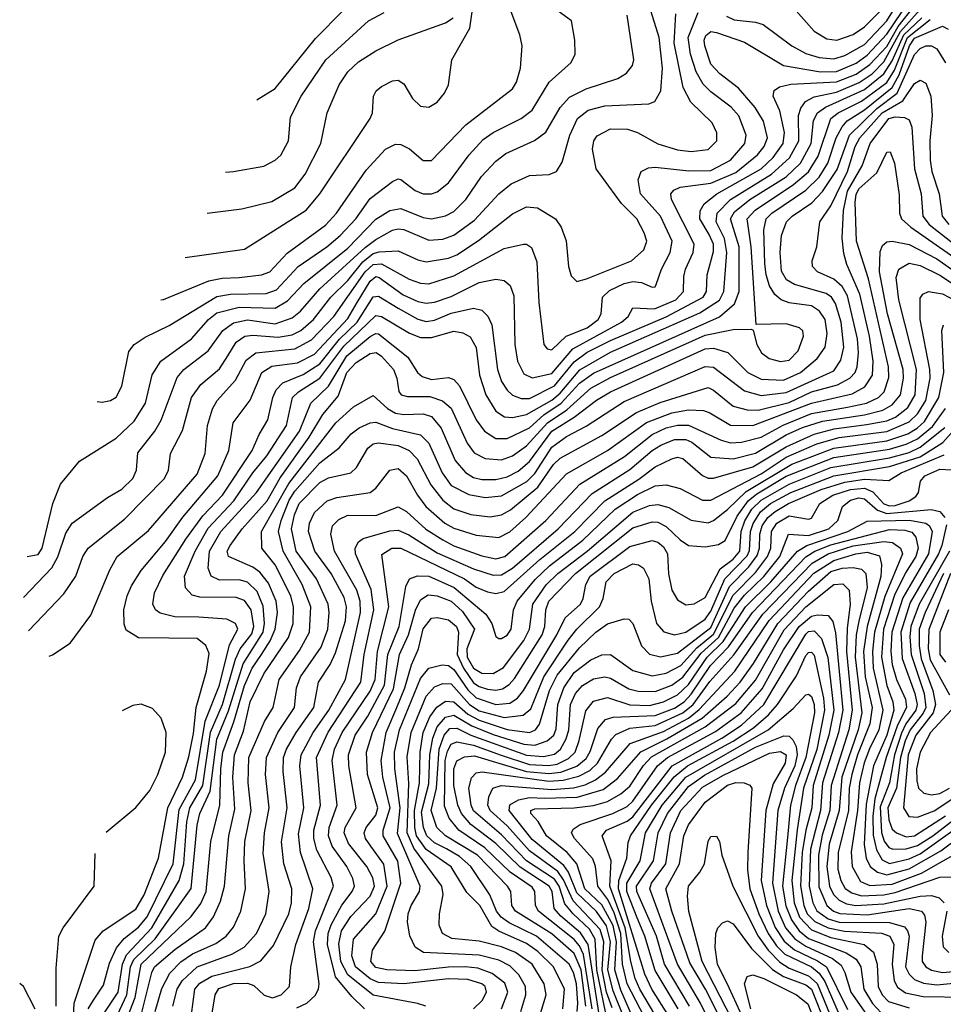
# Model space of a CAD drawing. Extents: x 997028 to 1115134, y 536408 to 618974.
# Tile 313 of 473: x 1021929 to 1025238, y 603061 to 606589. Entities that reach past the tile are written whole.
import ezdxf

# ---------------------------------------------------------------- set-up
doc = ezdxf.new("R2010")
doc.units = 0

msp = doc.modelspace()

# ---------------------------------------------------------------- linework, layer by layer
at = {"layer": '0CON10XD'}
for points in [[(1021943.5, 604519.2), (1022045.1, 604624.9), (1022065.6, 604664.4), (1022095, 604749.5), (1022117.5, 604785), (1022243.5, 604876.5), (1022295, 604906.8), (1022334.7, 604945), (1022348.1, 604975), (1022352.5, 605037.5), (1022413.3, 605115), (1022436.3, 605153.7), (1022493.1, 605306.9), (1022517.5, 605335), (1022605, 605401.8), (1022657.1, 605475), (1022695, 605502.5), (1022745, 605513.3), (1022845, 605499.4), (1022905, 605520.7), (1022935, 605544.8), (1023004.8, 605625), (1023167.1, 605772.9), (1023205, 605801.6), (1023265, 605834.8), (1023285, 605840), (1023305, 605837), (1023395, 605798.7), (1023445, 605802.5), (1023485, 605816.8), (1023559, 605871), (1023645, 605964.7), (1023689.7, 606000.3), (1023755, 606030.8), (1023826, 606034), (1023851.9, 606045), (1023872, 606078), (1023900.2, 606175), (1023926.8, 606235), (1023965, 606264.8), (1024025, 606280.7), (1024182.3, 606287.7), (1024204.2, 606295.8), (1024225.6, 606334.4), (1024231.3, 606415), (1024220.3, 606525), (1024172.8, 606675)], [(1022435.4, 605585), (1022445, 605585.9), (1022606.8, 605653.2), (1022655, 605662.9), (1022715, 605665.2), (1022795, 605674.4), (1022825, 605685.7), (1022887.9, 605752.1), (1023025, 605852.4), (1023063.8, 605895), (1023170.7, 606049.3), (1023240, 606125), (1023275, 606142.5), (1023295, 606141.8), (1023325.9, 606125.9), (1023375, 606083.9), (1023405, 606083.9), (1023527.7, 606212.3), (1023695, 606340.6), (1023709.1, 606365), (1023723.3, 606415), (1023729.5, 606495), (1023721.1, 606535), (1023668.2, 606675)], [(1022522.7, 605736.7), (1022735, 605766.9), (1022955, 605905.8), (1023004.2, 605965), (1023184.6, 606235), (1023192.7, 606255), (1023196.7, 606315), (1023206.3, 606333.7), (1023225, 606348.9), (1023265, 606369.5), (1023285, 606372.2), (1023305, 606358.6), (1023335.9, 606305.9), (1023365, 606279.4), (1023395, 606275.5), (1023425, 606293.6), (1023451.5, 606325), (1023465.5, 606355), (1023477.5, 606445), (1023541.9, 606558.1), (1023560.1, 606685)], [(1024461.3, 606601.3), (1024488.6, 606588.6), (1024565, 606580.4), (1024592, 606572), (1024695.1, 606495.1), (1024745, 606467.6), (1024793.2, 606453.2), (1024845, 606448.1), (1024885, 606460), (1024955, 606500.2), (1025035, 606585.1), (1025105, 606696.5)], [(1022121.5, 602991.5), (1022125.1, 603064.9), (1022199.6, 603290.4), (1022228.2, 603325), (1022345, 603401.8), (1022375, 603453.2), (1022427, 603585), (1022459.6, 603765), (1022512.5, 603875), (1022535, 603948.1), (1022551.8, 604031.8), (1022561, 604125), (1022598.7, 604255), (1022608.5, 604318.5), (1022596.1, 604346.1), (1022565, 604371.6), (1022463.4, 604373.4), (1022355, 604374.1), (1022311.2, 604401.2), (1022303.3, 604423.3), (1022303, 604475), (1022314.3, 604525), (1022329.8, 604560.2), (1022364.9, 604615.1), (1022451.3, 604718.7), (1022513.9, 604806.1), (1022639.5, 604955), (1022678.7, 605045), (1022693.8, 605145), (1022754.9, 605225.1), (1022797, 605325), (1022832.2, 605347.8), (1022925, 605359.5), (1022985, 605389.9), (1023105, 605518.8), (1023138.3, 605575), (1023185, 605652.4), (1023205, 605668.2), (1023217.3, 605665), (1023303.5, 605603.5), (1023355, 605579.2), (1023385, 605572.6), (1023415, 605576.5), (1023475, 605596.8), (1023575, 605646.7), (1023635, 605659.7), (1023665, 605654.6), (1023686, 605636), (1023699.9, 605599.9), (1023702.6, 605425), (1023712.2, 605365), (1023735, 605320), (1023765.2, 605305.2), (1023835, 605321.4), (1023910.8, 605409.2), (1024084.7, 605505), (1024108.4, 605525), (1024125, 605556.2), (1024203.3, 605553.3), (1024279, 605585), (1024306.5, 605615), (1024308.8, 605668.8), (1024314.6, 605695.4), (1024342, 605755), (1024345.7, 605785), (1024264.3, 605945), (1024261.4, 605965), (1024272.2, 605977.8), (1024295, 605989.2), (1024405, 606002.8), (1024495, 606041.6), (1024572.4, 606105), (1024595.8, 606135), (1024607.7, 606165), (1024593.7, 606225), (1024564.2, 606274.2), (1024503.8, 606343.8), (1024437.1, 606395), (1024405, 606429.6), (1024383.2, 606495), (1024381.2, 606515), (1024387.5, 606532.5), (1024405, 606546.1), (1024425, 606543), (1024525, 606508.1), (1024665.1, 606425.1), (1024798.3, 606401.7), (1024855, 606403.7), (1024925, 606432.4), (1024965, 606461.7), (1025035, 606537), (1025115.4, 606655)], [(1022174.9, 603045), (1022193.5, 603076.5), (1022229.9, 603130.1), (1022251.1, 603208.9), (1022276.7, 603263.3), (1022303.2, 603296.8), (1022355, 603338), (1022386, 603374), (1022479.7, 603565), (1022501.2, 603758.8), (1022559.5, 603865), (1022594, 604076), (1022644.5, 604205), (1022680.7, 604349.3), (1022710.7, 604405), (1022702.9, 604425), (1022671.2, 604441.2), (1022571.3, 604448.7), (1022485, 604449.8), (1022432.5, 604462.5), (1022416.1, 604475), (1022406.5, 604495), (1022411.9, 604535), (1022442.6, 604597.4), (1022525, 604727.5), (1022585, 604811.4), (1022656, 604885), (1022761.5, 605045), (1022787, 605103), (1022818.6, 605155), (1022835.9, 605235), (1022847.8, 605262.2), (1022872.4, 605287.6), (1022945, 605317.4), (1023005, 605355.9), (1023075, 605444.3), (1023138.2, 605505), (1023195, 605596.2), (1023215, 605598.8), (1023285.3, 605554.7), (1023355, 605515.5), (1023385, 605507.7), (1023415, 605512.3), (1023475, 605537.2), (1023555, 605555.2), (1023585, 605548), (1023606.7, 605526.7), (1023620.7, 605495), (1023640.3, 605335), (1023655, 605292.3), (1023675, 605261.3), (1023695, 605243.2), (1023725, 605231.6), (1023755, 605231.8), (1023845, 605277), (1023915, 605362.9), (1023962.1, 605397.9), (1024045, 605439.5), (1024245, 605523.6), (1024377.2, 605595), (1024389.6, 605615), (1024392.2, 605675), (1024415, 605758.8), (1024414.1, 605785), (1024399.3, 605819.3), (1024365.5, 605875), (1024366.6, 605903.4), (1024381.3, 605928.7), (1024426.5, 605965), (1024584.8, 606055), (1024627.7, 606095), (1024663.6, 606145), (1024668.8, 606185), (1024652, 606262), (1024628.7, 606315), (1024631.8, 606335), (1024651.3, 606348.7), (1024691.7, 606358.3), (1024855, 606366.2), (1024925, 606393.3), (1024975, 606427.8), (1025035, 606492.6), (1025075.4, 606564.6), (1025135, 606638.5)], [(1022206.4, 605220.5), (1022225, 605218.1), (1022255, 605224.4), (1022275, 605235.8), (1022295, 605276.2), (1022320.1, 605399.9), (1022340, 605425), (1022378.5, 605451.5), (1022465, 605492.8), (1022635, 605597.3), (1022684.3, 605605.7), (1022812.8, 605607.2), (1022848.7, 605621.3), (1022926.6, 605705), (1023030, 605775), (1023077.7, 605815), (1023133, 605875), (1023185, 605948.2), (1023265, 606009.6), (1023285, 606019.1), (1023295, 606016.2), (1023346.3, 605976.3), (1023375, 605964.8), (1023404.7, 605964.7), (1023425, 605971.9), (1023465.9, 606004.1), (1023538.8, 606105), (1023589.9, 606160.1), (1023625, 606184.3), (1023725.4, 606235), (1023765.1, 606264.9), (1023825.8, 606365), (1023904.4, 606435), (1023918.9, 606465), (1023917.8, 606515), (1023905.6, 606585), (1023823.9, 606643.9)], [(1021955.9, 604666), (1021995, 604672.9), (1022009.8, 604695), (1022047.7, 604855), (1022075.4, 604925), (1022143.1, 605006.9), (1022275, 605090), (1022339.8, 605150.2), (1022379.8, 605215), (1022404.1, 605315.9), (1022434.5, 605365.5), (1022544.9, 605445.1), (1022605.2, 605515), (1022635, 605538.5), (1022715, 605558.5), (1022845, 605555.2), (1022888.3, 605581.7), (1022946.8, 605643.2), (1023105, 605770.2), (1023205, 605874.4), (1023255, 605904.8), (1023295, 605912.5), (1023375, 605880.4), (1023405, 605875.2), (1023455, 605886.6), (1023485, 605901.8), (1023526.8, 605945), (1023583.4, 606026.6), (1023635, 606082.2), (1023671.2, 606108.8), (1023773.6, 606156.4), (1023813.7, 606186.3), (1023865.7, 606274.3), (1023898.8, 606311.2), (1023958.4, 606341.6), (1024072.4, 606377.6), (1024103.2, 606396.8), (1024124.6, 606425), (1024129.6, 606445), (1024105.3, 606605)], [(1021960.5, 604399.5), (1022087.9, 604532.1), (1022130, 604595), (1022155.9, 604665), (1022174.2, 604695.8), (1022305, 604799.1), (1022448.6, 604945), (1022462.9, 604975), (1022469.3, 605035), (1022513, 605117), (1022545.2, 605235), (1022578.7, 605281.3), (1022645, 605338.1), (1022675.1, 605384.9), (1022705, 605433.4), (1022735.4, 605454.6), (1022765, 605458.9), (1022855, 605451.8), (1022905, 605460.1), (1022936.1, 605475), (1022981.4, 605515), (1023043.8, 605595), (1023105, 605654.3), (1023158.9, 605721.1), (1023195, 605750.8), (1023217.3, 605757.3), (1023285, 605760.9), (1023355, 605728.7), (1023385, 605721.7), (1023465, 605733.8), (1023495, 605746.6), (1023572.5, 605797.5), (1023695, 605893.1), (1023745, 605917.9), (1023784.4, 605914.4), (1023849.1, 605875), (1023868.5, 605845), (1023886.4, 605796.4), (1023895.4, 605705), (1023905, 605671.2), (1023925, 605650.8), (1023960, 605660), (1024120.9, 605725), (1024165, 605764.5), (1024175.3, 605795), (1024166.5, 605825), (1024139.5, 605875), (1024085, 605930.6), (1023994.8, 606054.8), (1023981.1, 606125), (1023985.3, 606155), (1023997.4, 606172.6), (1024045, 606198.2), (1024106.4, 606196.4), (1024142.5, 606185), (1024215, 606144), (1024285, 606122.3), (1024335, 606117), (1024395, 606124.1), (1024425.9, 606155), (1024426.2, 606183.8), (1024409.2, 606219.2), (1024333.5, 606293.5), (1024305.7, 606345.7), (1024273.7, 606505), (1024279.9, 606609.9)], [(1022035.5, 604308.7), (1022046.7, 604313.3), (1022110.8, 604355), (1022184.8, 604455.3), (1022252, 604618), (1022278, 604665), (1022391.2, 604758.8), (1022565, 604960.4), (1022593.7, 605035), (1022602.7, 605135), (1022620.2, 605195), (1022637.1, 605225), (1022702.6, 605297.4), (1022741.1, 605368.9), (1022774.9, 605395.1), (1022915, 605409.1), (1022975, 605441.4), (1023054.2, 605525), (1023166.9, 605685), (1023195, 605712.1), (1023225, 605713.5), (1023325, 605659.1), (1023365, 605645.2), (1023395, 605642.5), (1023485, 605670.7), (1023665, 605769.5), (1023734.5, 605784.5), (1023745, 605784.4), (1023762.3, 605772.3), (1023781.7, 605721.7), (1023788.8, 605575), (1023807.1, 605425), (1023819.1, 605409.1), (1023835, 605406.2), (1023887.1, 605455), (1023962.3, 605485), (1024001.9, 605515), (1024012.2, 605535), (1024017.5, 605595), (1024041.5, 605618.5), (1024095, 605643.5), (1024125, 605650.6), (1024157, 605647), (1024195, 605630.6), (1024205, 605632), (1024209.6, 605640.4), (1024228.1, 605695), (1024259.8, 605755), (1024265.9, 605795), (1024224.8, 605885), (1024153.1, 605965), (1024144.5, 606015), (1024155.4, 606044.6), (1024181.5, 606058.5), (1024205, 606060.8), (1024326.7, 606046.7), (1024405, 606048.8), (1024475, 606085.6), (1024526.5, 606145), (1024531, 606175), (1024504.9, 606244.9), (1024477.4, 606275), (1024405, 606329.8), (1024377.9, 606357.9), (1024352.5, 606402.5), (1024332.4, 606465), (1024323.8, 606525), (1024359.6, 606615)], [(1022222, 603015), (1022282.6, 603105), (1022298.2, 603205), (1022311.5, 603238.5), (1022402.4, 603335), (1022500.7, 603505), (1022516.8, 603565), (1022528.2, 603715), (1022538.6, 603765), (1022585.4, 603844.6), (1022613.4, 604036.6), (1022655.8, 604135), (1022701.8, 604298.2), (1022718.9, 604335), (1022761.2, 604388.8), (1022768.6, 604415), (1022758.9, 604475), (1022735, 604508.3), (1022705, 604518.5), (1022575, 604520.4), (1022547.2, 604527.2), (1022523.2, 604553.2), (1022519.2, 604595), (1022557.8, 604685), (1022605, 604766.7), (1022696.5, 604865), (1022764.4, 604965.6), (1022814.4, 605025.6), (1022885.5, 605135), (1022907, 605235), (1022928, 605255), (1023005, 605304.3), (1023090.7, 605419.3), (1023205, 605528.8), (1023225, 605524.8), (1023325.8, 605465.8), (1023365, 605449.7), (1023405, 605449.8), (1023485, 605473), (1023516.5, 605466.5), (1023542.8, 605452.8), (1023565, 605414.2), (1023576.3, 605315), (1023598.9, 605245), (1023635, 605185.9), (1023665.5, 605165.5), (1023695, 605163), (1023745, 605173.8), (1023835, 605226.2), (1023865, 605251.2), (1023935.5, 605334.5), (1024045, 605397.3), (1024365, 605539.1), (1024435.6, 605584.4), (1024451, 605615), (1024462.3, 605755), (1024453.8, 605805), (1024424.6, 605865), (1024427.1, 605895), (1024475.5, 605945), (1024622, 606035), (1024686.3, 606093.7), (1024720, 606155), (1024719.3, 606245), (1024727.8, 606272.2), (1024744.1, 606295.9), (1024775, 606312.7), (1024855, 606329.4), (1024936.4, 606363.6), (1024982.6, 606395), (1025025, 606437.4), (1025083.8, 606546.2), (1025154.4, 606625)], [(1022666.9, 606041.9), (1022695, 606044.5), (1022804.2, 606064.2), (1022845, 606085.5), (1022865, 606103.5), (1022892.3, 606155), (1022899.9, 606240.1), (1022937.8, 606315), (1023025.8, 606445), (1023178.9, 606585), (1023235, 606614.4)], [(1022778.7, 606302.2), (1022845, 606342.5), (1022988.4, 606521.6), (1023088.6, 606621.4)], [(1024701.3, 606631.3), (1024775, 606547.3), (1024820.2, 606520.2), (1024855.8, 606515.8), (1024915, 606536.1), (1024955, 606563.7), (1025025, 606632.5)], [(1022271.9, 603005), (1022313.6, 603095), (1022326.9, 603195), (1022338, 603222), (1022414.6, 603295.4), (1022543.8, 603476.2), (1022565, 603702.9), (1022574.9, 603745), (1022611.6, 603825), (1022635, 604010.6), (1022677.9, 604112.1), (1022729.5, 604280.5), (1022801.5, 604395), (1022805.9, 604425.9), (1022802, 604488), (1022780.2, 604540.2), (1022745, 604573.8), (1022715, 604582.3), (1022645, 604580.4), (1022615.3, 604595), (1022604.1, 604624.1), (1022609, 604685), (1022650, 604755), (1022777.3, 604895), (1022931.4, 605115), (1022972.5, 605215), (1023035, 605275.2), (1023101.6, 605385), (1023185, 605454.3), (1023205, 605464.2), (1023215, 605462.8), (1023320.2, 605380.2), (1023354.8, 605325), (1023370.5, 605310.5), (1023405, 605299.8), (1023465, 605307.2), (1023485, 605299.3), (1023505, 605276.7), (1023565, 605154.6), (1023594.3, 605114.3), (1023635, 605088.1), (1023675, 605087.9), (1023755, 605126), (1023807, 605173), (1023869.4, 605215), (1023935, 605286.1), (1023985, 605322.4), (1024435.7, 605524.3), (1024489.4, 605570.6), (1024506.4, 605615), (1024506.2, 605775), (1024475.7, 605875), (1024490.1, 605899.9), (1024544.8, 605945), (1024675, 606026.3), (1024725.7, 606075), (1024764.2, 606145), (1024773, 606227), (1024787, 606255), (1024815.2, 606275), (1024955, 606338.9), (1025025, 606394.3), (1025055, 606441.6), (1025095.7, 606535), (1025160.9, 606595)], [(1022275, 602911.2), (1022343.1, 603085), (1022364.3, 603205), (1022544.1, 603375.9), (1022577.8, 603422.2), (1022597.4, 603465), (1022614.2, 603645), (1022646.2, 603775), (1022649.4, 603905), (1022656.7, 603965), (1022696.9, 604073.1), (1022735, 604203.3), (1022762.4, 604265), (1022795.1, 604315), (1022826.6, 604363.4), (1022844.6, 604405), (1022852.6, 604465), (1022847.9, 604505), (1022820.1, 604570.1), (1022789.7, 604609.7), (1022765, 604627.7), (1022677.3, 604665), (1022672, 604685), (1022682.7, 604705), (1022726.3, 604765), (1022815.4, 604864.6), (1022862.6, 604947.4), (1022966.5, 605093.5), (1023015, 605174.3), (1023070.6, 605239.4), (1023101.6, 605325), (1023135, 605361), (1023185, 605393), (1023205.9, 605395.9), (1023225, 605383.2), (1023268.5, 605335), (1023280.8, 605305), (1023286.9, 605256.9), (1023295.3, 605245.3), (1023318.7, 605238.7), (1023398.4, 605238.4), (1023443.7, 605223.7), (1023475, 605196.5), (1023531.7, 605071.7), (1023556.8, 605036.8), (1023596.1, 605016.1), (1023655, 605011.4), (1023695, 605026.6), (1023745, 605061.9), (1023820, 605145), (1023888.6, 605191.4), (1023975, 605268.1), (1024045, 605306.6), (1024385, 605458), (1024485, 605478.3), (1024549.5, 605479.5), (1024556.4, 605476.4), (1024570, 605425), (1024586.1, 605395), (1024614.4, 605375), (1024655, 605363.9), (1024685, 605369.1), (1024717.4, 605402.6), (1024736.8, 605455), (1024734.5, 605474.5), (1024722.5, 605485), (1024675, 605498.6), (1024567, 605497), (1024549, 605775), (1024535.5, 605875), (1024563.6, 605906.4), (1024701.5, 605998.5), (1024755, 606043.6), (1024789.8, 606100.2), (1024835.2, 606235), (1024861, 606255), (1024945, 606296.4), (1025035, 606363.3), (1025062.2, 606407.8), (1025109, 606525), (1025190.2, 606589.8)], [(1022601.4, 605895.2), (1022725, 605911.2), (1022833, 605937), (1022915, 605986), (1022952, 606035), (1023008.1, 606145), (1023030.8, 606255), (1023073.7, 606355), (1023105, 606402.3), (1023142.5, 606437.5), (1023205, 606476.8), (1023285, 606516), (1023455, 606577), (1023482.3, 606595)], [(1022348.3, 602955), (1022402.3, 603175), (1022412.1, 603195), (1022485, 603257.6), (1022595.1, 603334.9), (1022624, 603375), (1022649.1, 603430.9), (1022663.4, 603485), (1022678.2, 603665), (1022699.6, 603760.4), (1022692.7, 603875), (1022698.8, 603955), (1022730.5, 604039.5), (1022755, 604144.7), (1022804.3, 604245), (1022892.2, 604375), (1022909, 604425), (1022909.9, 604485), (1022900, 604525), (1022845, 604635.7), (1022796.7, 604695), (1022795.5, 604755), (1022893.3, 604926.7), (1023061.3, 605145), (1023125, 605201.3), (1023195, 605242.5), (1023246.3, 605196.3), (1023275, 605179.1), (1023305, 605173.8), (1023375, 605176.5), (1023405, 605166.7), (1023439.5, 605125), (1023489.1, 605009.1), (1023526.4, 604966.4), (1023555, 604948.4), (1023585, 604941.5), (1023635, 604941.3), (1023675, 604951.5), (1023715, 604971.4), (1023755, 605005.5), (1023835.4, 605115), (1023915.4, 605164.6), (1023995, 605226.1), (1024045, 605255.1), (1024385, 605409), (1024415, 605412.1), (1024466, 605396), (1024537.9, 605325), (1024585, 605300.4), (1024665, 605297.3), (1024726, 605325), (1024785.7, 605375), (1024814, 605415), (1024821.3, 605465), (1024814.2, 605515), (1024794.5, 605544.5), (1024765, 605563.9), (1024685, 605573.8), (1024656.7, 605585), (1024634.1, 605604.1), (1024615.5, 605635), (1024602.7, 605675), (1024598.5, 605715), (1024594.6, 605835.4), (1024603.4, 605875), (1024623.6, 605895), (1024745, 605977.4), (1024792.6, 606025), (1024823.6, 606075), (1024854.3, 606165.7), (1024874.9, 606205.1), (1024893.7, 606226.3), (1024955, 606266), (1025054.5, 606345.5), (1025078.9, 606391.1), (1025116, 606495), (1025135, 606522.4), (1025235, 606565.2), (1025255.1, 606555.1)], [(1022414.3, 603035), (1022438.3, 603118.3), (1022467.3, 603172.7), (1022506.8, 603213.2), (1022548, 603242), (1022631.5, 603278.5), (1022668.9, 603305), (1022695, 603337.9), (1022721.6, 603395), (1022738.4, 603475), (1022733.2, 603575), (1022736.4, 603645), (1022758, 603755), (1022748.2, 603855), (1022750.3, 603945), (1022805.7, 604074.3), (1022837, 604125), (1022858.8, 604225), (1022931.7, 604328.3), (1022968, 604395), (1022972.7, 604485), (1022941.7, 604565), (1022872.6, 604685), (1022857, 604755), (1022866.4, 604795), (1022895, 604867.1), (1022915, 604900.1), (1023005, 605001.4), (1023074.1, 605055), (1023117.1, 605105), (1023145, 605126.2), (1023185, 605144.8), (1023205, 605146.3), (1023265, 605124.6), (1023365, 605101.6), (1023395, 605071.3), (1023442.6, 604965), (1023475, 604920.4), (1023537.7, 604887.7), (1023597, 604877), (1023655, 604882.7), (1023745.7, 604934.3), (1023775, 604962.7), (1023835, 605057.3), (1023888.2, 605095), (1023957.9, 605132.1), (1024095, 605221.4), (1024385, 605346.8), (1024415, 605343.7), (1024525, 605258.5), (1024585, 605242.4), (1024675, 605253.1), (1024845, 605331.3), (1024870.8, 605369.2), (1024881.4, 605415), (1024872.1, 605505), (1024851.9, 605571.9), (1024836.6, 605595), (1024817.7, 605607.7), (1024705, 605640.6), (1024676.4, 605656.4), (1024658.3, 605688.3), (1024652.7, 605755), (1024657.9, 605815), (1024676.2, 605865), (1024695.8, 605885), (1024767.2, 605932.8), (1024805, 605973.3), (1024857.5, 606052.5), (1024901.8, 606175), (1024999.8, 606270.2), (1025072.8, 606325), (1025135, 606463.5), (1025155, 606485.2), (1025175, 606495.2), (1025195, 606494.7), (1025215, 606484), (1025245, 606434.4)], [(1022478.2, 603055), (1022493.3, 603115), (1022511.3, 603145), (1022565, 603195.5), (1022689, 603241), (1022733.6, 603266.4), (1022777.5, 603315), (1022810.7, 603385), (1022822.7, 603465), (1022801.1, 603601.1), (1022805.8, 603675), (1022822.7, 603765), (1022810, 603885), (1022813.3, 603945), (1022854.2, 604035), (1022913.3, 604125), (1022921.2, 604195), (1022935.4, 604234.6), (1023009.2, 604340.8), (1023033, 604405), (1023038.4, 604465), (1023034.5, 604495), (1022992.7, 604585), (1022919.7, 604685), (1022903.5, 604765), (1022913.6, 604815), (1022930.9, 604855), (1023005, 604930.7), (1023035, 604947.6), (1023115.5, 604965), (1023135.5, 604984.5), (1023175.9, 605054.1), (1023195, 605069), (1023215, 605072.7), (1023285, 605063), (1023324.9, 605044.9), (1023352.9, 605015), (1023402.4, 604922.4), (1023445, 604867.7), (1023485, 604836.2), (1023545, 604816.2), (1023615, 604807.4), (1023655, 604814.5), (1023687.1, 604832.9), (1023785, 604914.5), (1023841, 604995), (1023865, 605018), (1024015, 605098.8), (1024138.4, 605181.6), (1024223.2, 605216.8), (1024395, 605270.6), (1024415, 605261.5), (1024485, 605204.4), (1024535, 605190.6), (1024575, 605189.7), (1024685, 605217.1), (1024765, 605254.9), (1024858.9, 605281.1), (1024903, 605305), (1024921.7, 605325), (1024929, 605345), (1024934.1, 605395), (1024930.1, 605445), (1024895, 605600), (1024875, 605633), (1024845, 605659.7), (1024787.5, 605685), (1024769.1, 605705), (1024767.9, 605725), (1024784.6, 605775), (1024795.9, 605865), (1024835, 605922.2), (1024894.3, 606045), (1024922.4, 606135), (1024938.1, 606165), (1025018.4, 606255), (1025092.1, 606297.9), (1025135, 606360), (1025155, 606372.1), (1025175, 606361.5), (1025193.4, 606315), (1025198.1, 606245), (1025189.7, 606155), (1025190.7, 606085), (1025197, 606045), (1025223.1, 605965), (1025233.2, 605885), (1025257.9, 605855)], [(1022544.8, 603025.2), (1022557, 603115), (1022575, 603137.5), (1022617.5, 603162.5), (1022753.5, 603196.5), (1022793, 603217), (1022838.6, 603271.4), (1022892.9, 603385), (1022902.4, 603425), (1022904.4, 603475), (1022875.9, 603565), (1022867.2, 603642.8), (1022887, 603765), (1022872.7, 603895), (1022874.8, 603945), (1022885.5, 603975), (1022920.2, 604035), (1022983.4, 604125), (1022999.2, 604215), (1023041.6, 604278.4), (1023060, 604320), (1023096, 604435), (1023100, 604485), (1023091.1, 604518.9), (1023044.9, 604604.9), (1022986.2, 604685), (1022964.1, 604755), (1022967.5, 604785), (1022985, 604823.2), (1023030.4, 604865), (1023065, 604877), (1023185.2, 604894.8), (1023205, 604910.5), (1023254.6, 604975), (1023285, 604980.5), (1023315.2, 604955), (1023354.7, 604884.7), (1023384.4, 604845), (1023451.6, 604785), (1023485, 604766.8), (1023565, 604742), (1023645, 604733.9), (1023685, 604754.4), (1023742.6, 604805), (1023888.4, 604961.6), (1024035.2, 605045), (1024174.2, 605145.8), (1024265, 605180), (1024325, 605191), (1024378.2, 605188.2), (1024400.8, 605180.8), (1024475, 605135.5), (1024555, 605134.3), (1024765, 605215.3), (1024911.6, 605248.4), (1024956.2, 605273.8), (1024984.2, 605315), (1024986.3, 605365), (1024973.2, 605455), (1024938.4, 605605), (1024891.7, 605711.7), (1024880.8, 605750.8), (1024875.6, 605805.6), (1024880.3, 605905), (1024893.9, 605975), (1024946.4, 606065), (1024975.2, 606145), (1025041.9, 606235), (1025065, 606241), (1025098.5, 606238.5), (1025115, 606230), (1025124.3, 606204.3), (1025133.9, 606055), (1025157.7, 605965), (1025163.7, 605885), (1025187.4, 605855), (1025325, 605746.6)], [(1022616.3, 603015), (1022629.1, 603095), (1022642.4, 603117.6), (1022695, 603136.2), (1022745, 603137.2), (1022768, 603128), (1022805, 603094.3), (1022835, 603084.8), (1022865.9, 603095), (1022895.8, 603125), (1022900.7, 603195), (1022918.6, 603275), (1022965.4, 603405), (1022979.8, 603475), (1022935.5, 603605), (1022928.5, 603671.5), (1022947.1, 603765), (1022933.1, 603915), (1022937.7, 603955), (1022980.3, 604035), (1023037.2, 604115), (1023096, 604225), (1023150.2, 604465), (1023149.3, 604505), (1023137, 604545), (1023056.5, 604685), (1023044, 604745), (1023050.2, 604775), (1023072.4, 604797.6), (1023105, 604813.3), (1023205, 604812.6), (1023285, 604843.8), (1023315, 604826.8), (1023383.8, 604763.8), (1023445, 604725.7), (1023485, 604704), (1023585, 604667.6), (1023635, 604657.2), (1023667.1, 604665), (1023814, 604795), (1023935.7, 604925), (1024095.8, 605024.2), (1024195, 605102.9), (1024245, 605126.1), (1024285, 605136.1), (1024325, 605135.9), (1024442.1, 605082.1), (1024475, 605073.3), (1024514.8, 605074.8), (1024585, 605093.2), (1024663.7, 605136.3), (1024765, 605177.5), (1024895, 605201.1), (1024962.5, 605215), (1025005.7, 605235), (1025025.6, 605255), (1025042.7, 605307.3), (1025040.7, 605345), (1024970, 605660), (1024926.3, 605795), (1024921.8, 605935), (1024925, 605962.3), (1024935, 605983.3), (1024999.5, 606040.5), (1025035, 606114.4), (1025047.1, 606115), (1025062.2, 606075), (1025079, 605961), (1025080.7, 605895), (1025088.1, 605875), (1025121.4, 605845), (1025393, 605655)], [(1022922, 603048), (1022958.2, 603065), (1022987.5, 603092.5), (1022999.7, 603115), (1023002.4, 603135), (1022981.8, 603285), (1022989.1, 603325), (1023009, 603375), (1023053.7, 603485), (1023044.8, 603515), (1022993.9, 603613.9), (1022982.5, 603655), (1022982.6, 603685), (1023006.9, 603775), (1022992.3, 603945), (1023034.1, 604035.9), (1023151.9, 604215), (1023162.9, 604315), (1023198.3, 604475), (1023187.9, 604547.9), (1023132.3, 604675), (1023130.7, 604695), (1023142.4, 604717.6), (1023159.5, 604730.5), (1023255, 604758), (1023285, 604760), (1023322.8, 604742.8), (1023425, 604679.2), (1023555, 604621), (1023625, 604598.8), (1023655, 604600.3), (1023695, 604624), (1023858.4, 604765), (1023979.3, 604890.7), (1024115, 604976.7), (1024194.4, 605045.6), (1024225.8, 605065), (1024275, 605084.3), (1024315, 605085.1), (1024337.4, 605075), (1024405, 605021.7), (1024485, 605015.7), (1024565, 605035.4), (1024675, 605101), (1024732.8, 605127.2), (1024805, 605150), (1024955, 605172.9), (1025020.4, 605189.6), (1025055, 605208.6), (1025084, 605245), (1025094.6, 605305), (1025093.4, 605335), (1025038.1, 605535), (1025008.9, 605685), (1025011.2, 605758.8), (1025020.3, 605779.7), (1025035, 605792.5), (1025055, 605795.3), (1025115, 605783.5), (1025215, 605732), (1025347.9, 605637.9)], [(1023164, 603045), (1023118.7, 603088.7), (1023060.2, 603160.2), (1023032.1, 603275), (1023034, 603315), (1023044.6, 603345.4), (1023083.1, 603416.9), (1023120.4, 603465), (1023129, 603485), (1023122.2, 603512.2), (1023101.2, 603555), (1023048.2, 603628.2), (1023035.4, 603665), (1023038.4, 603695), (1023066.1, 603775), (1023048.1, 603935), (1023057.2, 603975), (1023083.9, 604035), (1023185, 604182.5), (1023202.6, 604225), (1023210.7, 604325), (1023252.1, 604485), (1023226.9, 604673.1), (1023262.2, 604695), (1023295, 604694.8), (1023522.7, 604585), (1023565, 604555.8), (1023605, 604539.2), (1023635, 604533), (1023665, 604540.7), (1023792.3, 604655), (1023918.2, 604755), (1024024.8, 604865), (1024147.2, 604942.8), (1024205, 604986.9), (1024265, 605015.7), (1024285, 605021.2), (1024305, 605017.2), (1024375, 604955.2), (1024395, 604946), (1024415, 604946.3), (1024555, 604986.4), (1024675, 605058.9), (1024775, 605104.3), (1024847, 605123), (1024962, 605138), (1025035, 605151), (1025066.3, 605165), (1025110.4, 605199.6), (1025137.2, 605245), (1025142, 605335), (1025078.7, 605585), (1025068.4, 605665), (1025078.2, 605695), (1025115, 605717), (1025155, 605708.5), (1025225, 605673.9), (1025335, 605601)], [(1023384, 603055), (1023354.3, 603064.3), (1023195, 603093.4), (1023105, 603167.3), (1023080.1, 603215), (1023072.4, 603277.6), (1023082.4, 603325), (1023115, 603376), (1023185, 603448.4), (1023200.4, 603485), (1023193.7, 603513.7), (1023173, 603555), (1023107.5, 603637.5), (1023091.5, 603675), (1023095.5, 603695), (1023134.8, 603765.2), (1023107.8, 603915), (1023106.9, 603955), (1023131.4, 604025), (1023176.9, 604093.1), (1023236, 604205), (1023247.8, 604315), (1023288.8, 604415), (1023312.1, 604557.9), (1023326.2, 604585), (1023353.8, 604596.2), (1023395, 604594.8), (1023486, 604555), (1023599.1, 604459.1), (1023620.6, 604425), (1023635, 604379.2), (1023645, 604371.5), (1023655, 604372.3), (1023675, 604384.1), (1023689.6, 604405), (1023698, 604475), (1023711.3, 604505), (1023776.3, 604583.7), (1023827.6, 604632.4), (1023946.1, 604723.9), (1024062.7, 604835), (1024142.6, 604887.4), (1024205, 604918.3), (1024245, 604922.3), (1024295, 604908.9), (1024375, 604867.7), (1024405, 604867.1), (1024585, 604961.3), (1024675, 605021.8), (1024785, 605068.9), (1024865, 605092), (1025035, 605113.9), (1025115, 605147.7), (1025145, 605176.7), (1025174.7, 605225), (1025190.2, 605305), (1025189.8, 605335), (1025154.8, 605515.2), (1025155, 605591.2), (1025164.4, 605605.6), (1025185, 605614.7), (1025235, 605606.8), (1025325, 605558.9)], [(1023555, 603044.4), (1023585.4, 603074.6), (1023601.9, 603105), (1023596.5, 603125), (1023584.8, 603135), (1023535, 603150), (1023465, 603152), (1023305, 603134.6), (1023215, 603139), (1023185, 603152), (1023132, 603195), (1023118.8, 603235), (1023124.5, 603295), (1023205, 603385.7), (1023246.2, 603485), (1023233.2, 603563.2), (1023187.6, 603627.6), (1023168.3, 603655), (1023162.9, 603675), (1023170.8, 603695), (1023205, 603738.6), (1023211.9, 603765), (1023174.8, 603885), (1023171.7, 603965), (1023193.5, 604035), (1023268.8, 604191.2), (1023289.5, 604315), (1023321.6, 604385), (1023347.3, 604472.7), (1023365, 604509.7), (1023392.2, 604527.8), (1023425, 604524.5), (1023475.2, 604505), (1023515, 604468.4), (1023558.4, 604405), (1023530.5, 604335), (1023532.5, 604305), (1023555, 604265.1), (1023585, 604247.6), (1023625, 604246.9), (1023662, 604268), (1023735, 604364.8), (1023755, 604405.7), (1023766.8, 604495), (1023815, 604564.5), (1023856.4, 604605), (1023962, 604685), (1024125, 604824.6), (1024185, 604848.8), (1024215, 604852.3), (1024255, 604840.7), (1024335, 604796), (1024395, 604786), (1024415, 604794.8), (1024465, 604834.1), (1024531.3, 604898.7), (1024695, 604996.9), (1024845, 605053.9), (1025035, 605080.3), (1025110.4, 605105), (1025144.3, 605125), (1025170.3, 605149.7), (1025221.5, 605235), (1025239.4, 605325), (1025232.4, 605475), (1025238.2, 605495)], [(1023654.6, 603045.4), (1023677.8, 603105), (1023666.5, 603136.5), (1023621.2, 603171.2), (1023570.1, 603190.1), (1023525, 603195.1), (1023465, 603194.5), (1023345, 603181), (1023245, 603184.1), (1023205, 603192.6), (1023186.9, 603215), (1023192.9, 603255), (1023236.9, 603323.1), (1023294.9, 603495), (1023284.3, 603574.3), (1023231.4, 603665), (1023231.2, 603685), (1023256.4, 603765), (1023229.8, 603875), (1023223.7, 603935), (1023241.7, 604035), (1023280.6, 604125), (1023309.3, 604195), (1023332.2, 604277.8), (1023357.5, 604335), (1023375, 604406.2), (1023404.6, 604445), (1023425, 604446.8), (1023465, 604438.1), (1023493.7, 604415), (1023501.1, 604395), (1023496, 604315), (1023518.9, 604265), (1023555, 604213.4), (1023575, 604199.5), (1023605, 604190.3), (1023635, 604186.8), (1023658.4, 604191.6), (1023683.1, 604206.9), (1023701.8, 604228.2), (1023801, 604385), (1023810.7, 604415), (1023813.8, 604475), (1023825, 604505.2), (1023919.8, 604605), (1024125, 604767.8), (1024195, 604789.8), (1024215, 604788.1), (1024245, 604773.3), (1024295, 604724.7), (1024325, 604705.3), (1024385, 604700), (1024431.8, 604708.2), (1024456.7, 604723.3), (1024499.5, 604810.5), (1024538.6, 604865), (1024569.7, 604890.3), (1024675, 604952.9), (1024845, 605020.4), (1025045, 605050.2), (1025105, 605068.2), (1025145, 605087.5), (1025199.3, 605130.7), (1025245, 605195.6)], [(1023795, 603028), (1023815.5, 603095), (1023808, 603135), (1023765.2, 603205), (1023705, 603246.5), (1023655, 603267.4), (1023575, 603287.6), (1023477.1, 603297.1), (1023443.8, 603315), (1023432.1, 603345), (1023433.1, 603385), (1023446.1, 603455), (1023441.9, 603485), (1023341.1, 603621.1), (1023317.4, 603675), (1023322.8, 603852.8), (1023317.8, 603947.8), (1023331.1, 604035), (1023385, 604165.7), (1023415, 604199), (1023445, 604210.9), (1023475, 604208.9), (1023541.1, 604135), (1023575, 604113), (1023665, 604089.1), (1023732.8, 604097.2), (1023760, 604120), (1023806.2, 604235), (1023894.4, 604365.6), (1023925.2, 604405), (1024005.6, 604485), (1024018.8, 604515), (1024029.8, 604575), (1024059.2, 604605), (1024125, 604639), (1024145.5, 604635.5), (1024163.4, 604623.4), (1024183.4, 604585), (1024191, 604505), (1024210, 604425), (1024236, 604396), (1024275, 604385.2), (1024315.3, 604395), (1024385, 604441.3), (1024405, 604469.5), (1024455.3, 604585), (1024535, 604667.4), (1024543.5, 604686.5), (1024547.2, 604755), (1024556.4, 604783.6), (1024583.3, 604825), (1024618.2, 604855), (1024691, 604895), (1024845, 604954.3), (1025045, 604988), (1025155, 605022.3), (1025235.9, 605074.1), (1025315, 605162.1)], [(1023724.9, 603035.1), (1023742.5, 603095), (1023741.4, 603125), (1023717.3, 603167.3), (1023685, 603199.2), (1023645, 603218.9), (1023575, 603236.7), (1023376.2, 603246.2), (1023345.5, 603265.5), (1023326.6, 603306.6), (1023318.7, 603355), (1023320.4, 603385), (1023331.3, 603415), (1023361.5, 603465), (1023364.1, 603485), (1023282.9, 603672.9), (1023292.3, 603765), (1023272.5, 603905), (1023272.1, 603965), (1023289.6, 604045), (1023365, 604228.9), (1023395, 604266), (1023442.4, 604277.6), (1023465, 604274.8), (1023485, 604260.4), (1023535, 604187.6), (1023565, 604158.7), (1023635, 604135.4), (1023685, 604140.2), (1023712, 604158), (1023734.5, 604185.5), (1023853.6, 604385), (1023883.7, 604446.3), (1023938.1, 604495), (1023947.9, 604515), (1023957.2, 604565), (1023973, 604595), (1024115, 604701.9), (1024195, 604722.6), (1024215, 604716.4), (1024235, 604700), (1024249.3, 604675), (1024252.9, 604602.9), (1024265.4, 604545.4), (1024285, 604510.8), (1024315, 604491.8), (1024345, 604495.8), (1024385, 604519), (1024438.1, 604621.9), (1024485, 604655.9), (1024508.8, 604685), (1024514.1, 604755), (1024526.9, 604793.1), (1024552.3, 604835), (1024585, 604867.5), (1024685, 604925.1), (1024835, 604984.1), (1025045, 605018.8), (1025115, 605038.2), (1025155, 605056.8), (1025242.6, 605127.4)], [(1023874.5, 603045), (1023880.8, 603115), (1023841, 603195), (1023785, 603249.9), (1023745, 603278.7), (1023645, 603323.2), (1023620.5, 603340.5), (1023577.2, 603415), (1023531.4, 603461.4), (1023475, 603553.8), (1023385.9, 603615.9), (1023351.1, 603665), (1023344.4, 603695), (1023343, 603755), (1023361.9, 603855), (1023363.5, 603965), (1023374.5, 604035), (1023398.7, 604091.3), (1023423.9, 604126.1), (1023455, 604147.1), (1023485, 604144.9), (1023535, 604101.1), (1023575, 604079.7), (1023675, 604045.7), (1023755.3, 604034.7), (1023777.5, 604045), (1023791.8, 604065), (1023827.1, 604185), (1023855, 604240.5), (1023935, 604338.8), (1023993.2, 604395), (1024035, 604424.8), (1024095, 604442.3), (1024111.2, 604441.2), (1024125, 604425.6), (1024156.8, 604345), (1024185, 604315.3), (1024225, 604305.5), (1024285, 604319.1), (1024405, 604411.5), (1024472.1, 604557.9), (1024541, 604629), (1024571.1, 604668.9), (1024579.5, 604695), (1024580.5, 604745), (1024588.6, 604775), (1024609.5, 604805), (1024635, 604827.1), (1024683.5, 604855), (1024800, 604905), (1024885, 604932.2), (1024955, 604942.8), (1025042.3, 604937.7), (1025086.5, 604965), (1025240.1, 605029.9)], [(1023925.8, 603035), (1023928.9, 603065), (1023924.2, 603135), (1023913.5, 603175), (1023897.7, 603205), (1023781, 603305), (1023683.1, 603353.1), (1023653.5, 603373.5), (1023637, 603395), (1023613.2, 603453.2), (1023545.5, 603555), (1023505, 603591), (1023457.8, 603617.8), (1023415, 603639.9), (1023388.3, 603665), (1023375.5, 603695), (1023369.2, 603749.2), (1023395, 603851.5), (1023398.5, 603955), (1023409.1, 604015), (1023425, 604055.2), (1023455, 604090.1), (1023485, 604096.6), (1023548.7, 604058.7), (1023625, 604027.6), (1023735, 603992.9), (1023775, 603989.6), (1023819.1, 604005), (1023842.2, 604025), (1023851.3, 604048.7), (1023857.2, 604135), (1023878.3, 604195), (1023915, 604250.2), (1023975, 604294.8), (1024015, 604313), (1024045, 604314.3), (1024125, 604257.4), (1024195, 604237.5), (1024245, 604247.1), (1024297.5, 604275), (1024355, 604338.8), (1024415, 604386.9), (1024485, 604526.6), (1024565, 604608.8), (1024607.8, 604665), (1024619.3, 604695), (1024622.6, 604755), (1024641.2, 604785), (1024685, 604811.4), (1024755, 604798.7), (1024765, 604802.3), (1024794.8, 604855), (1024841.4, 604885), (1024905, 604905.8), (1024955, 604910.2), (1024985, 604897.2), (1025025, 604854.5), (1025045, 604846.9), (1025065, 604848.7), (1025115.3, 604865), (1025139.4, 604880.6), (1025148.2, 604895), (1025155.7, 604935), (1025171.2, 604955), (1025225, 604978.4), (1025266.6, 604976.6)], [(1024525, 604526.7), (1024595, 604593.7), (1024651.7, 604665), (1024683.1, 604745), (1024755, 604740.4), (1024827.5, 604765), (1024859.3, 604795), (1024876.6, 604845), (1024905, 604867.5), (1024935, 604875.7), (1024955, 604872.6), (1025001.6, 604831.6), (1025035, 604819.1), (1025194, 604834), (1025225, 604826.6), (1025243.4, 604805)], [(1023980.4, 603045), (1023949.3, 603239.3), (1023935, 603270.3), (1023915, 603293.9), (1023787.2, 603395), (1023777.5, 603415), (1023774.8, 603465), (1023765, 603480.6), (1023686.7, 603535), (1023595, 603622.3), (1023502.4, 603685), (1023468.2, 603728.2), (1023451.5, 603771.5), (1023453.2, 603935), (1023461.3, 603968.7), (1023475, 603993.2), (1023495, 604001.4), (1023555, 603989.2), (1023654.2, 603954.2), (1023755, 603920.6), (1023825, 603916.5), (1023855, 603921.2), (1023895, 603941.3), (1023918.6, 603965), (1023933.9, 604006.1), (1023956.9, 604113.1), (1023985, 604147), (1024035, 604160), (1024115, 604133.9), (1024185, 604132.2), (1024235, 604144.5), (1024285, 604170.1), (1024325, 604207.3), (1024391.5, 604305), (1024449.3, 604360.7), (1024529.4, 604485), (1024619.4, 604575), (1024715.7, 604684.3), (1024749.1, 604705), (1024895.2, 604755), (1024965, 604792), (1025116.3, 604796.3), (1025174.7, 604785), (1025188.3, 604775), (1025197.4, 604755), (1025184.9, 604675), (1025092.5, 604517.5), (1025053.5, 604395), (1025049.3, 604325), (1025055, 604278.5), (1025070.3, 604225), (1025102.3, 604155), (1025105.3, 604125.3), (1025071.9, 604058.1), (1025033.4, 603945), (1024992.3, 603797.7), (1024984.7, 603734.7), (1024986.7, 603666.7), (1024997.8, 603615), (1025018.6, 603578.6), (1025045, 603565.1), (1025115, 603582), (1025155, 603600), (1025405, 603779.1)], [(1025248.8, 604778.8), (1025232.6, 604705), (1025220.8, 604675), (1025118.7, 604501.3), (1025085.6, 604395), (1025090, 604300), (1025135.9, 604175), (1025143.9, 604135), (1025139, 604115), (1025103.4, 604066.6), (1025087.3, 604032.7), (1025063, 603955), (1025045.3, 603854.7), (1025011.5, 603768.5), (1025016.4, 603676.4), (1025026.1, 603646.1), (1025042.5, 603622.5), (1025056.8, 603616.8), (1025105, 603617.6), (1025145, 603629.8), (1025199.7, 603665), (1025405, 603823.2)], [(1024005.4, 603025), (1023966, 603275), (1023937.8, 603317.8), (1023867.5, 603377.5), (1023844.3, 603405), (1023836.1, 603465), (1023826.1, 603485), (1023722, 603552), (1023635, 603636.8), (1023545.7, 603705.7), (1023511.4, 603745), (1023498.2, 603775), (1023484.3, 603845), (1023484.7, 603905), (1023495, 603934), (1023522.3, 603947.7), (1023558.1, 603951.9), (1023745, 603895.8), (1023825, 603888.4), (1023867.1, 603892.9), (1023925, 603914.7), (1023957.9, 603942.1), (1023973, 603967), (1024000.6, 604049.4), (1024028, 604082), (1024055, 604090.2), (1024205, 604095.6), (1024275, 604122.5), (1024309.6, 604145), (1024335, 604172.2), (1024403.9, 604275), (1024467.8, 604342.2), (1024554.7, 604465.3), (1024745.3, 604664.7), (1024777.2, 604685), (1024835, 604707.5), (1025045, 604762.5), (1025100.3, 604760.3), (1025125, 604753.1), (1025138.6, 604735), (1025147.4, 604695), (1025139.5, 604665), (1025102.7, 604607.3), (1025063.2, 604526.8), (1025023.5, 604405), (1025016.1, 604305), (1025035, 604203.1), (1025057.4, 604145), (1025060, 604115), (1025034.8, 604025.2), (1024987.6, 603915), (1024961.7, 603778.3), (1024953.9, 603633.9), (1024961.2, 603585), (1024975.9, 603555), (1025002.1, 603535), (1025035, 603525.5), (1025115, 603546.6), (1025228.8, 603611.2), (1025315, 603675.8)], [(1024036.1, 602993.9), (1023997, 603185), (1023991, 603295), (1023970.4, 603330.4), (1023911.4, 603385), (1023881.7, 603421.7), (1023861.2, 603485), (1023845, 603509.5), (1023745, 603575.1), (1023655, 603667.9), (1023554.5, 603754.5), (1023546.1, 603775), (1023538.2, 603835), (1023547.5, 603872.5), (1023565, 603890.2), (1023585.8, 603894.2), (1023825, 603860.4), (1023876, 603864), (1023931.9, 603878.1), (1023971, 603899), (1023999.4, 603925), (1024048.7, 604011.3), (1024065, 604028.4), (1024115, 604050), (1024205, 604059.5), (1024304.8, 604105.2), (1024341.9, 604135), (1024401.9, 604218.1), (1024486.9, 604313.1), (1024591.4, 604458.6), (1024768.4, 604641.6), (1024824.8, 604675.2), (1024915, 604703.8), (1025025, 604719.6), (1025055.3, 604715.3), (1025084.8, 604695), (1025091, 604675), (1025027.7, 604522.3), (1024991.3, 604395), (1024983.6, 604325), (1024986.9, 604265), (1025020.5, 604115), (1025007.2, 604045), (1024973.6, 603976.4), (1024954, 603926), (1024937.1, 603855), (1024930.5, 603755), (1024907.9, 603607.9), (1024910.9, 603555), (1024940.7, 603500.7), (1024975, 603486.5), (1025055, 603492.1), (1025159.2, 603530.8), (1025315, 603619.7)], [(1024051.2, 603048.8), (1024031.8, 603105), (1024015.3, 603185), (1024021.4, 603285), (1024008.9, 603328.9), (1023911.9, 603431.9), (1023877.4, 603507.4), (1023856.6, 603536.6), (1023755, 603610.7), (1023675, 603700.3), (1023614.8, 603755), (1023606.6, 603775), (1023610, 603805), (1023624.7, 603835), (1023654.4, 603845.6), (1023835, 603830.2), (1023913.4, 603836.6), (1023955, 603847.5), (1023991.3, 603865), (1024027.5, 603892.5), (1024115.7, 603995), (1024235, 604038.4), (1024325, 604086.5), (1024363.2, 604116.8), (1024491, 604255), (1024613.8, 604436.2), (1024774.4, 604605.6), (1024845, 604650.9), (1024923.8, 604675), (1024965, 604680.9), (1025008.5, 604668.5), (1025016.3, 604636.3), (1025013.4, 604593.4), (1024964.9, 604414.9), (1024952, 604325), (1024958.3, 604235), (1024982.9, 604125), (1024974.5, 604065.5), (1024930.2, 603955), (1024910, 603885), (1024900.7, 603835), (1024897.9, 603755), (1024860.5, 603605), (1024859.5, 603545), (1024870, 603505), (1024886.4, 603476.4), (1024910.1, 603460.1), (1024945, 603449.6), (1025025, 603453.2), (1025065, 603461.7), (1025225, 603517.1), (1025268.4, 603518.4)], [(1025259.4, 604685), (1025150.6, 604495), (1025120.9, 604415), (1025117.2, 604377.2), (1025122.9, 604315), (1025169.1, 604175), (1025174.8, 604125), (1025165.9, 604104.1), (1025118.5, 604045), (1025101.5, 604005), (1025084.7, 603945), (1025069.8, 603835), (1025038.9, 603765), (1025041.9, 603721.9), (1025055, 603688.6), (1025069.7, 603675), (1025105, 603660.9), (1025135, 603664.5), (1025245, 603736.8)], [(1024097.2, 603005), (1024055, 603109), (1024035.8, 603185), (1024045.6, 603285), (1024031.8, 603341.8), (1023995, 603394.2), (1023925, 603461.1), (1023894.7, 603534.7), (1023878.8, 603558.8), (1023765, 603651.4), (1023682.2, 603755), (1023684.6, 603775.4), (1023715.8, 603794.2), (1023755, 603801.9), (1023809.6, 603799.6), (1023926.6, 603803.4), (1024018.7, 603831.3), (1024070.1, 603869.9), (1024154.1, 603965.9), (1024247.5, 604012.5), (1024373.3, 604086.7), (1024463.6, 604165), (1024510.5, 604215), (1024558.2, 604281.8), (1024645.3, 604425), (1024755, 604541.1), (1024835, 604611.4), (1024875, 604624.3), (1024915, 604626.6), (1024945, 604619.8), (1024960.2, 604605), (1024964.4, 604555), (1024935.6, 604434.4), (1024925.6, 604385), (1024921.4, 604305), (1024945.7, 604105.7), (1024933.2, 604045), (1024874.7, 603874.7), (1024864.2, 603755), (1024828.6, 603635), (1024820.3, 603555), (1024829.6, 603485), (1024844.6, 603455), (1024865, 603434.8), (1024891.3, 603421.3), (1024924.6, 603414.6), (1025025, 603421.5), (1025155, 603448.5), (1025195, 603450.5), (1025223.1, 603443.1), (1025241, 603425)], [(1025238.1, 604605), (1025173.1, 604465), (1025151.7, 604405), (1025151.2, 604345), (1025158.7, 604298.7), (1025199.5, 604185), (1025209.6, 604135), (1025201.2, 604105), (1025139.2, 604025), (1025111.9, 603955), (1025095.2, 603765.2), (1025114.1, 603734.1), (1025145, 603731.2), (1025205, 603754.4), (1025310.7, 603825)], [(1025263.5, 604605), (1025186, 604404), (1025182.9, 604335), (1025190.6, 604295), (1025260.3, 604170.3)], [(1024155.8, 602945), (1024082.4, 603112.4), (1024061.6, 603185), (1024066.6, 603285), (1024055, 603343.1), (1024015, 603417), (1023953.2, 603475), (1023925.1, 603565), (1023890.7, 603605), (1023815.9, 603665), (1023786.6, 603716.6), (1023760.3, 603745), (1023760, 603755), (1023775, 603761.1), (1023915, 603765.3), (1023985, 603773.8), (1024035, 603788.2), (1024083, 603815), (1024115, 603843), (1024163.6, 603916.4), (1024192.4, 603947.6), (1024384.5, 604055.5), (1024495, 604139.3), (1024565, 604222.1), (1024667.7, 604402.3), (1024745, 604484.9), (1024845.5, 604565), (1024878.1, 604568.1), (1024900.5, 604545), (1024904.2, 604495), (1024892.8, 604407.2), (1024890.6, 604325), (1024911.7, 604115), (1024898.8, 604045), (1024835.6, 603845), (1024830.7, 603755), (1024803.4, 603666.6), (1024790.3, 603595), (1024792.2, 603482.2), (1024820.8, 603415), (1024843.7, 603395), (1024866.6, 603386.6), (1024965, 603381.8), (1025115, 603404.9), (1025159.7, 603395), (1025170.6, 603380.6), (1025175.2, 603355), (1025161.8, 603235), (1025162.4, 603215), (1025174.8, 603195), (1025195, 603183.5), (1025235, 603175.1), (1025326.4, 603183.6)], [(1023956.7, 603055), (1023940.4, 603185), (1023915, 603243.2), (1023835, 603313.3), (1023705.7, 603395), (1023692.2, 603415), (1023688.6, 603465), (1023676.1, 603485), (1023569.1, 603595), (1023454.4, 603665), (1023423.4, 603695), (1023402.9, 603755), (1023422, 603835), (1023431.6, 603975), (1023449.9, 604025), (1023470.6, 604049.4), (1023495, 604050.5), (1023545.8, 604025.8), (1023745, 603953.3), (1023805, 603949.5), (1023845, 603957.1), (1023867, 603975), (1023887.3, 604012.7), (1023895.8, 604045), (1023902.7, 604135), (1023920.3, 604175), (1023945, 604203.5), (1023985, 604226.7), (1024025, 604234), (1024045, 604229.6), (1024111.5, 604191.5), (1024145, 604183.2), (1024205, 604182), (1024265, 604205.1), (1024305, 604233), (1024370.8, 604319.2), (1024432.1, 604375), (1024489.1, 604480.9), (1024525, 604526.7)], [(1024183.4, 602985), (1024105, 603134.7), (1024088.7, 603205), (1024082.8, 603315), (1024059.1, 603389.1), (1024036.3, 603436.3), (1024000.7, 603485), (1023991.3, 603555), (1023982, 603582), (1023916.2, 603655), (1023905.9, 603675), (1023911.7, 603688.3), (1023936.9, 603705), (1024054.1, 603745), (1024105, 603769.3), (1024125, 603788.9), (1024213.8, 603915), (1024249.2, 603945), (1024421.5, 604038.5), (1024513, 604105), (1024589, 604191), (1024665, 604331.4), (1024721.1, 604415), (1024765, 604452.2), (1024787.1, 604457.1), (1024825, 604454.1), (1024842.4, 604432.4), (1024851.5, 604391.5), (1024878.1, 604115), (1024862.6, 604035), (1024805.2, 603855), (1024797.5, 603755), (1024762.5, 603617.5), (1024756.8, 603485), (1024769.7, 603425), (1024785, 603396.4), (1024825, 603367.3), (1024864.9, 603354.9), (1025045, 603354.5), (1025098.3, 603338.3), (1025109.6, 603325), (1025114.8, 603304.8), (1025102.2, 603195), (1025115, 603169.3), (1025135, 603150.4), (1025167.2, 603137.2), (1025215, 603130.8), (1025335, 603143.4)], [(1025255.6, 604474.4), (1025225.7, 604395), (1025225.2, 604315), (1025245, 604287)], [(1024223, 602993), (1024150.7, 603115), (1024134.2, 603154.2), (1024117.9, 603215), (1024097.9, 603335), (1024043.5, 603485), (1024048.5, 603575), (1024015.8, 603665), (1024031.2, 603685), (1024105, 603717.8), (1024125, 603732.6), (1024265.9, 603915), (1024444.5, 604015), (1024515, 604061), (1024594.7, 604135.3), (1024745, 604387.1), (1024755, 604396.3), (1024775, 604399.2), (1024801.7, 604371.7), (1024823.9, 604303.9), (1024844.9, 604115), (1024828, 604025), (1024771, 603845), (1024766.4, 603765), (1024744.8, 603685), (1024732, 603605), (1024725.5, 603485.5), (1024737.5, 603415), (1024750.4, 603385), (1024777.8, 603357.8), (1024825, 603335.2), (1024883.7, 603323.7), (1025015.7, 603315.7), (1025045.7, 603305.7), (1025060.4, 603275), (1025054.1, 603205), (1025062, 603145), (1025073, 603123), (1025102.1, 603102.1), (1025165, 603089.4), (1025316.5, 603086.5)], [(1024256.7, 603015), (1024193.8, 603115), (1024169.1, 603169.1), (1024074.8, 603475), (1024075.6, 603504.4), (1024104.3, 603585), (1024108.6, 603641.3), (1024116.8, 603665), (1024192.5, 603775), (1024273.3, 603876.7), (1024320.9, 603915), (1024485, 604003.4), (1024557.8, 604052.2), (1024611.8, 604098.2), (1024643.3, 604135), (1024711.8, 604238.2), (1024745, 604310.8), (1024755, 604321.8), (1024765, 604322.6), (1024775, 604312), (1024808.5, 604158.5), (1024812.5, 604115), (1024784.1, 603974.1), (1024737.3, 603835), (1024713.8, 603686.2), (1024695.2, 603505), (1024703.8, 603425), (1024723.1, 603373.1), (1024765, 603327.5), (1024835, 603300.4), (1024954.6, 603275), (1024987.6, 603247.6), (1025000.7, 603205), (1025004.6, 603125), (1025019, 603095), (1025041, 603071), (1025115, 603048.4)], [(1024288.2, 603045), (1024205, 603182.4), (1024168.4, 603305), (1024141, 603371), (1024104.5, 603465), (1024103.8, 603495), (1024151.7, 603575), (1024171.2, 603675), (1024230.3, 603775), (1024315.6, 603875), (1024609.7, 604045), (1024699.4, 604120.6), (1024745, 604169.5), (1024755, 604171.9), (1024765, 604163.4), (1024775.5, 604135), (1024776.7, 604105), (1024745.1, 603945.1), (1024708.2, 603845), (1024690.5, 603775), (1024679.2, 603659.2), (1024662.1, 603485), (1024673.9, 603413.9), (1024693.4, 603363.4), (1024720.8, 603325), (1024755, 603297.1), (1024890, 603245), (1024925, 603223.2), (1024942.7, 603195), (1024952.8, 603115), (1024984.4, 603064.4), (1025015, 603031.1)], [(1022239.4, 603677.5), (1022345, 603765.7), (1022395, 603826.9), (1022424.6, 603885), (1022451.5, 603965), (1022454.5, 604035), (1022436.3, 604086.3), (1022405, 604121.2), (1022365, 604136), (1022335, 604131.2), (1022296.7, 604112.7)], [(1025265.3, 604115), (1025191.2, 604035), (1025154.9, 603965), (1025141.8, 603905), (1025142.2, 603862.2), (1025149.1, 603835), (1025167.3, 603817.3), (1025195, 603811.5), (1025225, 603816.5), (1025259.6, 603835)], [(1024328.8, 603055), (1024239.4, 603205), (1024210.1, 603305), (1024139.8, 603465), (1024138.4, 603485), (1024200.1, 603575), (1024216, 603675), (1024249.6, 603745), (1024325, 603841.8), (1024382.7, 603882.7), (1024565, 603982.4), (1024666.6, 604023.5)], [(1024666.6, 604023.5), (1024685, 604022.1), (1024699.2, 604009.2), (1024710.8, 603985), (1024714.6, 603955), (1024706.2, 603915), (1024669.2, 603835), (1024645.3, 603755), (1024625.5, 603495), (1024645.8, 603395), (1024672.5, 603335), (1024705.4, 603295.4), (1024745, 603268.9), (1024840.9, 603225), (1024871.3, 603201.3), (1024885.3, 603175.3), (1024905.9, 603105), (1024962, 603025)], [(1024440.7, 602915), (1024367.6, 603065), (1024286, 603205), (1024186.4, 603475), (1024192.6, 603495), (1024243.7, 603565), (1024260.3, 603675), (1024298, 603755), (1024375, 603839.4), (1024448.5, 603881.5), (1024615, 603961.5), (1024655, 603967.4), (1024674.3, 603955), (1024671.3, 603925), (1024628.5, 603851.5), (1024601.8, 603755), (1024584.9, 603505), (1024604.5, 603415), (1024635.9, 603335.9), (1024667.3, 603287.3), (1024705, 603256.8), (1024787.4, 603217.4), (1024819.2, 603195), (1024895, 603042.6)], [(1024522.5, 602845), (1024386.4, 603115), (1024330, 603210), (1024265.1, 603395), (1024243.9, 603475), (1024293.1, 603565), (1024307.9, 603665), (1024325, 603704.7), (1024385, 603785.2), (1024465, 603846.5), (1024495, 603855.7), (1024524.4, 603854.4), (1024545, 603846.1), (1024551.3, 603835), (1024537.8, 603605), (1024536.5, 603543.5), (1024544.1, 603475), (1024576.7, 603385), (1024610.3, 603315), (1024640.3, 603270.3), (1024670.4, 603240.4), (1024765, 603194.9), (1024792.8, 603172.8), (1024812.9, 603142.9), (1024864.1, 603025)], [(1024481.7, 603005), (1024373.9, 603215), (1024325.8, 603394.2), (1024321.2, 603448.8), (1024324.7, 603485), (1024366, 603535), (1024382.7, 603565), (1024395, 603646.2), (1024405, 603662), (1024425, 603663.3), (1024436, 603645), (1024444, 603595), (1024483.8, 603485), (1024574.6, 603305), (1024609.7, 603255), (1024651.8, 603211.8), (1024685, 603191), (1024755, 603163.6), (1024785.5, 603135.5), (1024838.5, 603008.5)], [(1022059.8, 603055), (1022059.8, 603190.2), (1022070, 603305), (1022084.6, 603335.4), (1022196, 603485), (1022199.3, 603601.6)], [(1025250.7, 603395), (1025233.7, 603305), (1025237, 603267), (1025257.1, 603247.1)], [(1024523.6, 603005), (1024470.2, 603120.2), (1024428.9, 603205), (1024420.9, 603265), (1024423.3, 603315), (1024430.5, 603335), (1024447.2, 603352.8), (1024465, 603360.4), (1024485, 603349.3), (1024550.6, 603260.6), (1024626.1, 603186.1), (1024665, 603160.5), (1024745, 603131.2), (1024765, 603115.6), (1024816.9, 602986.9)], [(1024547.7, 603045), (1024526.1, 603135), (1024535, 603161.1), (1024555, 603166.5), (1024595, 603153.9), (1024711.2, 603095), (1024752.6, 603062.6), (1024795, 602952.6)], [(1021985, 603043.3), (1021943.3, 603125), (1021929.4, 603136.3)]]:
    msp.add_lwpolyline(points, dxfattribs=at)

doc.saveas('drawing.dxf')
